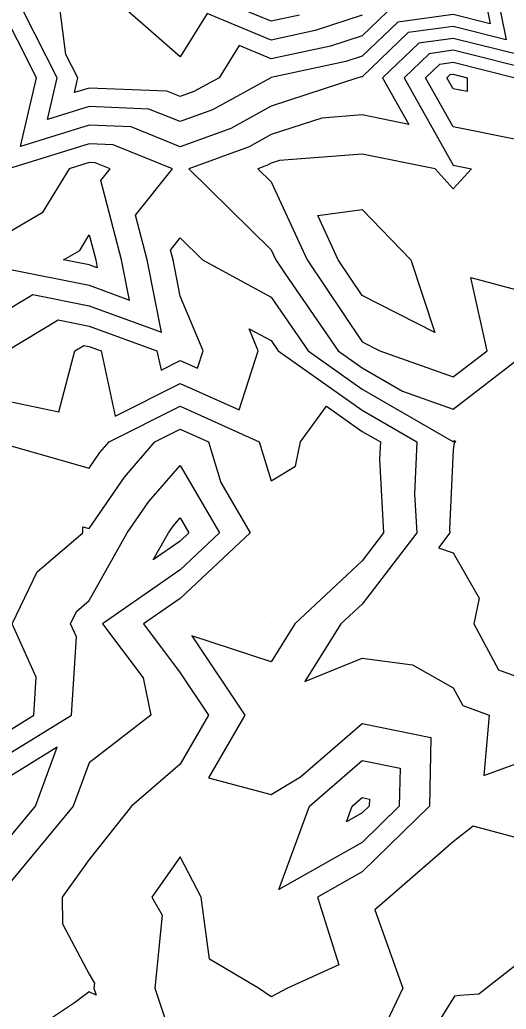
# Model space of a CAD drawing. Extents: x 2188792 to 2191981, y 386090 to 389710.
# Drawn here: x 2191232.6 to 2191286.1, y 389078 to 389186.7 of the extents above; entities that cross this region are included whole.
import ezdxf

# ---------------------------------------------------------------- set-up
doc = ezdxf.new("R2010")
doc.units = 0
for name, color, linetype in [('DTM Contours Major', 7, 'Continuous'), ('DTM Contours Minor', 7, 'Continuous'), ('Exist DTM QL2 LIDAR Elevation Point', 7, 'Continuous')]:
    doc.layers.add(name, color=color, linetype=linetype)

msp = doc.modelspace()

# ---------------------------------------------------------------- linework, layer by layer
at = {"layer": 'DTM Contours Major'}
for points in [[(2191284.87, 389190.31), (2191286.05, 389184.49), (2191280.23, 389185.95), (2191275.28, 389185.26), (2191270.23, 389180.42), (2191270.14, 389180.4), (2191269.75, 389180.31), (2191260.23, 389177.19), (2191255.79, 389174.75), (2191250.23, 389172.73), (2191244.82, 389174.9), (2191240.23, 389175.09), (2191232.67, 389172.76), (2191234.43, 389180.31), (2191230.22, 389188.56)], [(2191231.17, 389150.31), (2191236.82, 389153.71), (2191240.23, 389153.03), (2191247.67, 389150.31), (2191248.12, 389148.2), (2191250.23, 389149.26), (2191252.13, 389148.4), (2191252.75, 389150.31), (2191250.23, 389156.32), (2191249.44, 389160.31), (2191249.17, 389161.37), (2191250.23, 389162.71), (2191252.67, 389160.31), (2191260.23, 389156.22), (2191264.28, 389150.31), (2191270.23, 389146.11), (2191280.17, 389140.36), (2191280.23, 389140.34), (2191280.38, 389140.46), (2191280.5, 389140.31), (2191280.33, 389140.2), (2191280.23, 389139.43), (2191279.83, 389130.71), (2191279.85, 389130.31), (2191278.6, 389128.68), (2191280.23, 389128.12), (2191283.06, 389123.13), (2191282.49, 389120.31), (2191285.21, 389115.29), (2191290.23, 389113.46)], [(2191247.27, 389127.35), (2191248.93, 389130.31), (2191249.46, 389131.07), (2191250.23, 389131.96), (2191251.19, 389130.31), (2191250.23, 389129.41), (2191247.27, 389127.35)], [(2191236.7, 389106.78), (2191230.22, 389102.8), (2191227.68, 389102.85), (2191226.1, 389100.3), (2191230.22, 389095.39), (2191234.31, 389100.3), (2191236.7, 389106.78)], [(2191291.11, 389085.96), (2191283.05, 389079.66), (2191280.91, 389079.51), (2191280.35, 389079.44), (2191273.86, 389068.97)]]:
    msp.add_lwpolyline(points, dxfattribs=at)
at = {"layer": 'DTM Contours Minor'}
for points in [[(2191283.47, 389190.31), (2191284.3, 389186.24), (2191280.23, 389187.26), (2191274.13, 389186.41), (2191270.23, 389182.68), (2191268.44, 389182.1), (2191260.23, 389180.32), (2191260.21, 389180.33), (2191260.2, 389180.31), (2191253.76, 389176.78), (2191250.23, 389175.49), (2191246.79, 389176.87), (2191240.23, 389177.14), (2191235.63, 389175.72), (2191236.7, 389180.31), (2191233.04, 389187.5)], [(2191272.98, 389187.56), (2191270.23, 389184.93), (2191266.75, 389183.79), (2191260.23, 389182.39), (2191256.7, 389183.84), (2191254.49, 389180.31), (2191251.74, 389178.8), (2191250.23, 389178.25), (2191248.76, 389178.84), (2191240.23, 389179.18), (2191238.6, 389178.68), (2191238.97, 389180.31), (2191237.67, 389182.86), (2191236.69, 389190.31)], [(2191270.23, 389187.19), (2191265.05, 389185.49), (2191260.23, 389184.45), (2191253.19, 389187.35), (2191250.23, 389182.62), (2191241.47, 389190.31)], [(2191263.35, 389187.19), (2191260.23, 389186.52), (2191251.01, 389190.31)], [(2191287.8, 389182.74), (2191280.23, 389184.63), (2191276.44, 389184.11), (2191272.47, 389180.31), (2191275.35, 389175.19), (2191270.23, 389176.23), (2191265.8, 389175.88), (2191260.23, 389174.06), (2191257.81, 389172.73), (2191251.16, 389170.31), (2191260.23, 389161.4), (2191260.73, 389160.31), (2191261.75, 389158.78), (2191267.57, 389150.31), (2191270.23, 389148.43), (2191274.67, 389145.87), (2191280.23, 389143.89), (2191288.54, 389150.31)], [(2191289.55, 389180.99), (2191280.23, 389183.32), (2191277.59, 389182.95), (2191274.83, 389180.31), (2191280.23, 389170.7), (2191282.24, 389170.31), (2191280.23, 389168.1), (2191278.23, 389170.31), (2191270.23, 389171.93), (2191261.14, 389171.22), (2191260.23, 389170.92), (2191259.83, 389170.71), (2191258.75, 389170.31), (2191260.23, 389168.86), (2191264.16, 389160.31), (2191270.23, 389151.29), (2191272.16, 389150.31), (2191280.23, 389147.45), (2191283.94, 389150.31), (2191282.18, 389158.36), (2191290.23, 389156.22)], [(2191278.74, 389181.8), (2191280.23, 389182.01), (2191287.02, 389180.31), (2191286.96, 389173.58), (2191280.23, 389174.9), (2191277.18, 389180.31), (2191278.74, 389181.8)], [(2191279.89, 389180.65), (2191280.23, 389180.69), (2191281.76, 389180.31), (2191281.75, 389178.79), (2191280.23, 389179.09), (2191279.54, 389180.31), (2191279.89, 389180.65)], [(2191230.22, 389154.23), (2191234.02, 389156.51), (2191240.23, 389155.27), (2191248.17, 389152.37), (2191246.61, 389160.31), (2191245.33, 389165.2), (2191249.38, 389170.31), (2191242.85, 389172.94), (2191240.23, 389173.04), (2191231.37, 389170.31)], [(2191240.88, 389170.97), (2191240.23, 389170.99), (2191238.01, 389170.31), (2191235.06, 389165.47), (2191230.22, 389162.64), (2191229, 389161.53), (2191220.22, 389163.52), (2191217.05, 389163.48), (2191211.93, 389160.31), (2191220.22, 389155.04), (2191224.14, 389156.39), (2191230.22, 389158.71), (2191231.22, 389159.31), (2191240.23, 389157.51), (2191244.64, 389155.89), (2191243.77, 389160.31), (2191241.5, 389169.03), (2191242.51, 389170.31), (2191240.88, 389170.97)], [(2191267.59, 389160.31), (2191265.35, 389165.19), (2191270.23, 389165.82), (2191275.57, 389160.31), (2191278.21, 389152.32), (2191270.23, 389156.4), (2191267.59, 389160.31)], [(2191240.23, 389159.75), (2191237.41, 389160.31), (2191239.19, 389161.35), (2191240.23, 389163.05), (2191240.94, 389160.31), (2191241.11, 389159.42), (2191240.23, 389159.75)], [(2191230.22, 389144.99), (2191236.9, 389143.63), (2191238.63, 389150.31), (2191239.63, 389150.91), (2191240.23, 389150.79), (2191241.54, 389150.31), (2191243.06, 389143.14), (2191250.23, 389146.74), (2191256.72, 389143.82), (2191258.81, 389150.31), (2191257.79, 389152.74), (2191260.23, 389151.43), (2191260.99, 389150.31), (2191270.23, 389143.78), (2191276.24, 389140.31), (2191275.98, 389134.56), (2191276.22, 389130.31), (2191270.23, 389122.5), (2191267.88, 389120.31), (2191263.92, 389114), (2191270.23, 389116.55), (2191275.75, 389115.82), (2191280.23, 389113.3), (2191281.28, 389111.36), (2191284.16, 389110.3), (2191283.6, 389103.67), (2191290.23, 389106.07)], [(2191230.29, 389140.24), (2191240.23, 389137.41), (2191241.41, 389139.13), (2191242.43, 389140.31), (2191250.23, 389144.22), (2191258.92, 389140.31), (2191260.23, 389136.03), (2191262.88, 389137.66), (2191263.44, 389140.31), (2191266.31, 389144.23), (2191270.23, 389141.46), (2191272.22, 389140.31), (2191272.13, 389138.4), (2191272.58, 389130.31), (2191270.23, 389127.24), (2191262.83, 389120.31), (2191260.23, 389116.16), (2191251.51, 389119.02), (2191257.32, 389110.3), (2191253.35, 389103.43), (2191260.23, 389101.6), (2191263.45, 389103.52), (2191270.23, 389109.38), (2191277.76, 389107.83), (2191277.61, 389100.3), (2191270.23, 389093.09), (2191265.3, 389090.3), (2191267.66, 389082.87), (2191262.03, 389080.3), (2191260.83, 389079.7), (2191260.23, 389079.37), (2191258.84, 389080.3), (2191253.43, 389083.51), (2191252.53, 389090.3), (2191250.23, 389094.75), (2191247.12, 389090.3), (2191248.25, 389088.33), (2191247.43, 389080.3), (2191250.23, 389071.96)], [(2191230.22, 389107.89), (2191234.15, 389110.3), (2191234.4, 389114.48), (2191231.77, 389120.31), (2191234.49, 389126.04), (2191239.51, 389130.31), (2191239.53, 389131), (2191240.23, 389130.81), (2191244.09, 389136.44), (2191247.45, 389140.31), (2191250.23, 389141.7), (2191253.32, 389140.31), (2191254.69, 389135.85), (2191257.91, 389130.31), (2191250.23, 389123.11), (2191246.19, 389120.31), (2191250.23, 389114.96), (2191253.33, 389110.3), (2191250.23, 389104.93), (2191244.86, 389100.3), (2191240.23, 389094.46), (2191237.27, 389090.3), (2191237.29, 389087.37), (2191240.23, 389081.85), (2191240.79, 389080.87), (2191240.73, 389080.3), (2191240.99, 389079.54), (2191240.23, 389079.89), (2191238.62, 389078.7), (2191230.22, 389073.15)], [(2191230.22, 389090.38), (2191221.89, 389100.3), (2191225.09, 389105.43), (2191230.22, 389105.35), (2191238.29, 389110.3), (2191238.81, 389118.89), (2191238.17, 389120.31), (2191238.83, 389121.7), (2191240.23, 389122.88), (2191244.41, 389130.31), (2191246.77, 389133.76), (2191250.23, 389137.73), (2191254.55, 389130.31), (2191250.23, 389126.26), (2191241.68, 389120.31), (2191246.14, 389114.39), (2191247, 389110.3), (2191240.23, 389105.05), (2191238.47, 389100.3), (2191230.22, 389090.38)], [(2191261.08, 389091.16), (2191264.43, 389100.3), (2191270.23, 389105.31), (2191274.38, 389104.46), (2191274.3, 389100.3), (2191270.23, 389096.32), (2191261.08, 389091.16)], [(2191268.51, 389098.59), (2191269.14, 389100.3), (2191270.23, 389101.24), (2191271.01, 389101.08), (2191270.99, 389100.3), (2191270.23, 389099.56), (2191268.51, 389098.59)], [(2191290.23, 389096.02), (2191282.41, 389098.12), (2191280.23, 389096.39), (2191273.23, 389090.3), (2191271.62, 389088.91), (2191274.7, 389080.3), (2191270.23, 389070.92)]]:
    msp.add_lwpolyline(points, dxfattribs=at)
at = {"layer": 'Exist DTM QL2 LIDAR Elevation Point'}
for p, q in [((2191240.23, 389180.31), (2191240.23, 389180.31)), ((2191250.23, 389180.31), (2191250.23, 389180.31)), ((2191260.23, 389180.31), (2191260.23, 389180.31)), ((2191270.23, 389180.31), (2191270.23, 389180.31)), ((2191280.23, 389180.31), (2191280.23, 389180.31)), ((2191240.23, 389170.31), (2191240.23, 389170.31)), ((2191250.23, 389170.31), (2191250.23, 389170.31)), ((2191260.23, 389170.31), (2191260.23, 389170.31)), ((2191270.23, 389170.31), (2191270.23, 389170.31)), ((2191280.23, 389170.31), (2191280.23, 389170.31)), ((2191240.23, 389160.31), (2191240.23, 389160.31)), ((2191250.23, 389160.31), (2191250.23, 389160.31)), ((2191260.23, 389160.31), (2191260.23, 389160.31)), ((2191270.23, 389160.31), (2191270.23, 389160.31)), ((2191280.23, 389160.31), (2191280.23, 389160.31)), ((2191240.23, 389150.31), (2191240.23, 389150.31)), ((2191250.23, 389150.31), (2191250.23, 389150.31)), ((2191260.23, 389150.31), (2191260.23, 389150.31)), ((2191270.23, 389150.31), (2191270.23, 389150.31)), ((2191280.23, 389150.31), (2191280.23, 389150.31)), ((2191240.23, 389140.31), (2191240.23, 389140.31)), ((2191250.23, 389140.31), (2191250.23, 389140.31)), ((2191260.23, 389140.31), (2191260.23, 389140.31)), ((2191270.23, 389140.31), (2191270.23, 389140.31)), ((2191280.23, 389140.31), (2191280.23, 389140.31)), ((2191240.23, 389130.31), (2191240.23, 389130.31)), ((2191250.23, 389130.31), (2191250.23, 389130.31)), ((2191260.23, 389130.31), (2191260.23, 389130.31)), ((2191270.23, 389130.31), (2191270.23, 389130.31)), ((2191280.23, 389130.31), (2191280.23, 389130.31)), ((2191240.23, 389120.31), (2191240.23, 389120.31)), ((2191250.23, 389120.31), (2191250.23, 389120.31)), ((2191260.23, 389120.31), (2191260.23, 389120.31)), ((2191270.23, 389120.31), (2191270.23, 389120.31)), ((2191280.23, 389120.31), (2191280.23, 389120.31)), ((2191240.23, 389110.3), (2191240.23, 389110.3)), ((2191250.23, 389110.3), (2191250.23, 389110.3)), ((2191260.23, 389110.3), (2191260.23, 389110.3)), ((2191270.23, 389110.3), (2191270.23, 389110.3)), ((2191280.23, 389110.3), (2191280.23, 389110.3)), ((2191240.23, 389100.3), (2191240.23, 389100.3)), ((2191250.23, 389100.3), (2191250.23, 389100.3)), ((2191260.23, 389100.3), (2191260.23, 389100.3)), ((2191270.23, 389100.3), (2191270.23, 389100.3)), ((2191280.23, 389100.3), (2191280.23, 389100.3)), ((2191240.23, 389090.3), (2191240.23, 389090.3)), ((2191250.23, 389090.3), (2191250.23, 389090.3)), ((2191260.23, 389090.3), (2191260.23, 389090.3)), ((2191270.23, 389090.3), (2191270.23, 389090.3)), ((2191280.23, 389090.3), (2191280.23, 389090.3)), ((2191240.23, 389080.3), (2191240.23, 389080.3)), ((2191250.23, 389080.3), (2191250.23, 389080.3)), ((2191260.23, 389080.3), (2191260.23, 389080.3)), ((2191270.23, 389080.3), (2191270.23, 389080.3)), ((2191280.23, 389080.3), (2191280.23, 389080.3))]:
    msp.add_line(p, q, dxfattribs=at)

doc.saveas('drawing.dxf')
